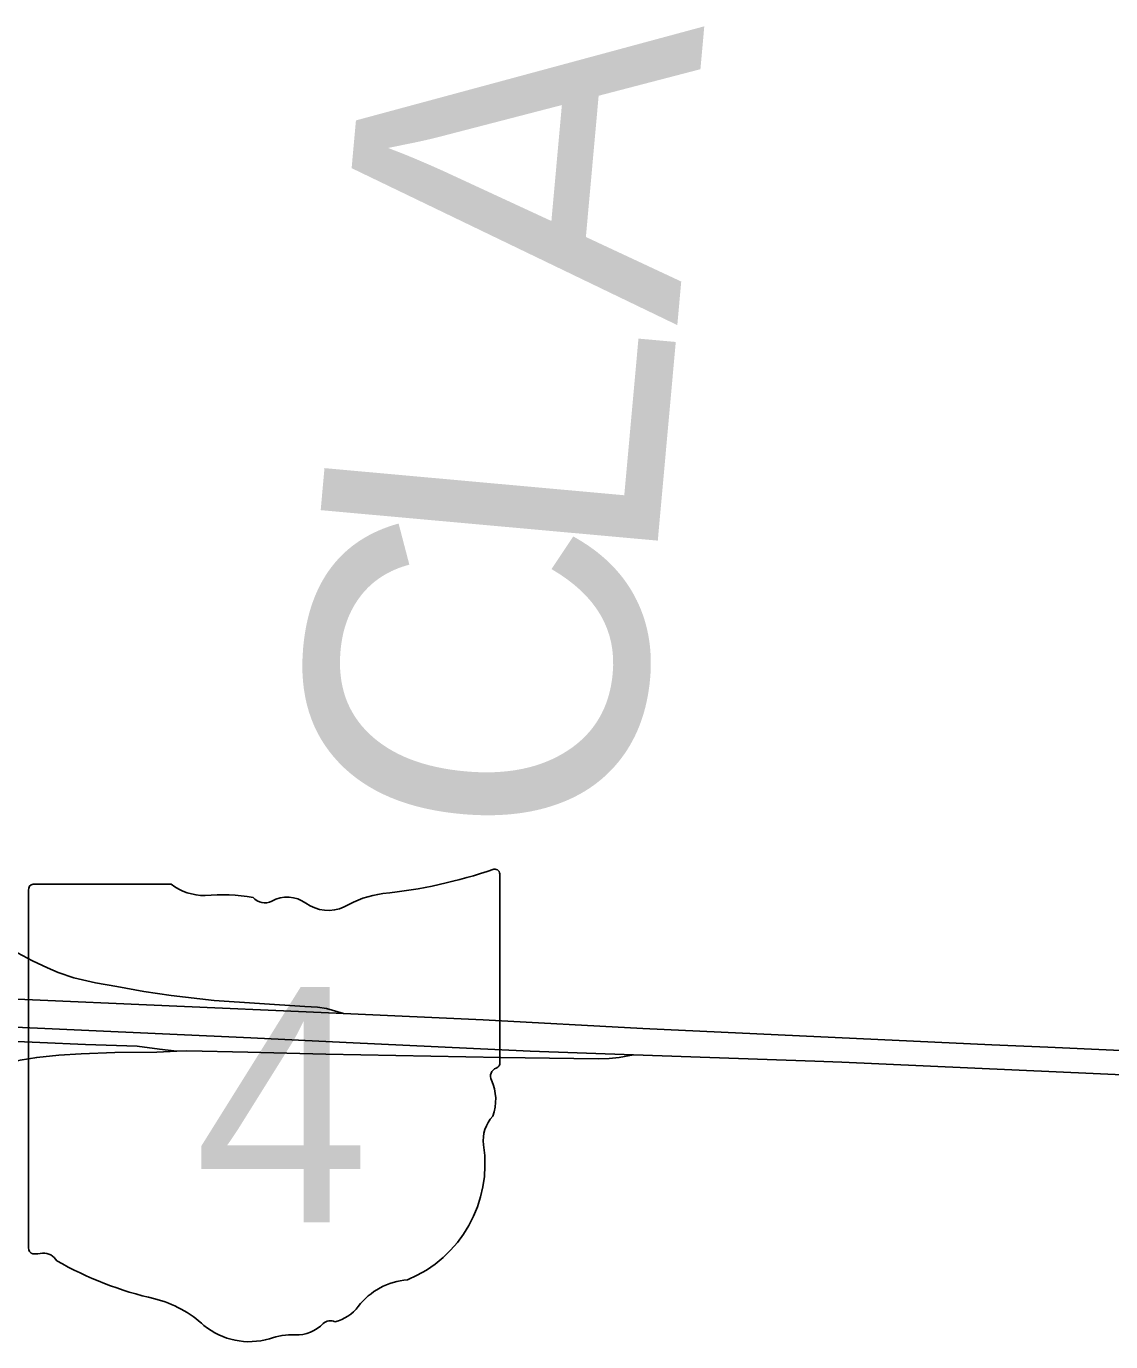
# Model space of a CAD drawing. Extents: x 0 to 34, y 0 to 22.
# Drawn here: x 5.9473 to 5.9988, y 15.7602 to 15.8227 of the extents above; entities that cross this region are included whole.
import ezdxf

# ---------------------------------------------------------------- set-up
doc = ezdxf.new("R2010")
doc.units = 0
for name, color, linetype in [('GM_X_County_Text', 7, 'Continuous'), ('GM_X_Interchange_Ramps', 7, 'Continuous'), ('GM_X_Interstate_Route', 7, 'Continuous'), ('GM_X_State_Location', 7, 'Continuous'), ('GM_X_State_Route', 7, 'Continuous'), ('GM_X_State_Shield', 7, 'Continuous')]:
    doc.layers.add(name, color=color, linetype=linetype)

msp = doc.modelspace()

# ---------------------------------------------------------------- linework, layer by layer
at = {"layer": 'GM_X_Interchange_Ramps'}
for points in [[(5.962355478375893, 15.775833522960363), (5.961537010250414, 15.77607136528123), (5.961108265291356, 15.776127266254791), (5.960516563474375, 15.776166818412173), (5.956209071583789, 15.776453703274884), (5.954167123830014, 15.776689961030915), (5.9528703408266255, 15.776884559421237), (5.951579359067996, 15.777117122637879), (5.950568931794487, 15.777290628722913), (5.949546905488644, 15.777535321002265), (5.948805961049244, 15.777786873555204), (5.948294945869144, 15.778002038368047), (5.9475766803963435, 15.778327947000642), (5.946872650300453, 15.778712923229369), (5.946250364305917, 15.779127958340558), (5.9455985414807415, 15.779631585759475), (5.945006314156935, 15.780127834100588), (5.944391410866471, 15.78072006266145), (5.94385824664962, 15.781334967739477), (5.943262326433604, 15.782128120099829), (5.942319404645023, 15.783387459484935), (5.942166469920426, 15.783600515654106)], [(5.941414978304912, 15.77473977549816), (5.950099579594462, 15.774367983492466), (5.952550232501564, 15.774274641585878), (5.953616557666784, 15.774139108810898), (5.954427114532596, 15.7740362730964)]]:
    msp.add_lwpolyline(points, dxfattribs=at)
at = {"layer": 'GM_X_Interstate_Route'}
msp.add_line((5.976120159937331, 15.773873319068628), (5.984740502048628, 15.77356666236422), dxfattribs=at)
for points in [[(5.941619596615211, 15.776748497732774), (5.946139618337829, 15.776550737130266), (5.9548057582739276, 15.776170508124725), (5.960582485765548, 15.775912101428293), (5.962355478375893, 15.775833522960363), (5.968985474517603, 15.775538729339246), (5.97657210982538, 15.775123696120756), (5.993131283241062, 15.77434952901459), (5.995790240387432, 15.774229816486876), (6.004456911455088, 15.773840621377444), (6.012886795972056, 15.773481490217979), (6.0278997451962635, 15.772808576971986), (6.029815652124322, 15.772722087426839), (6.030636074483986, 15.772684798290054)], [(5.941496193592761, 15.775424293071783), (5.957941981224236, 15.774676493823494), (5.962477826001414, 15.77445605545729), (5.971210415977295, 15.774047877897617), (5.976120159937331, 15.773873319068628)], [(5.984740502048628, 15.77356666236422), (5.986008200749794, 15.773521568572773), (6.018648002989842, 15.7720419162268)]]:
    msp.add_lwpolyline(points, dxfattribs=at)
at = {"layer": 'GM_X_State_Route'}
msp.add_line((5.976120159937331, 15.773873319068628), (5.984740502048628, 15.77356666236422), dxfattribs=at)
for points in [[(5.9410558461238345, 15.770987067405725), (5.942247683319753, 15.771778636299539), (5.94322857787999, 15.77232762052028), (5.943986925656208, 15.772638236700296), (5.944716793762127, 15.772948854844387), (5.945463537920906, 15.773215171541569), (5.946224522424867, 15.773436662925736), (5.946997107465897, 15.773612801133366), (5.947778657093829, 15.773745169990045), (5.94882969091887, 15.773854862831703), (5.94988546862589, 15.773911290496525), (5.951491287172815, 15.773981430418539), (5.9534889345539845, 15.773996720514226), (5.954427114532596, 15.7740362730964), (5.954908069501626, 15.774056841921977), (5.9578138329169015, 15.77398933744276), (5.961515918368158, 15.773897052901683), (5.969817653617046, 15.773736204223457), (5.974441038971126, 15.77367977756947), (5.9749620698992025, 15.773700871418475), (5.975440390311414, 15.773743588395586), (5.976120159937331, 15.773873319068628)], [(5.984740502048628, 15.77356666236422), (5.986008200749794, 15.773521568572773), (6.018648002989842, 15.7720419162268)]]:
    msp.add_lwpolyline(points, dxfattribs=at)
at = {"layer": 'GM_X_State_Shield'}
for p, q in [((5.969774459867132, 15.773520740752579), (5.969774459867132, 15.782405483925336)), ((5.9473968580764, 15.781692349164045), (5.9473968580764, 15.764707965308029)), ((5.954170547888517, 15.781984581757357), (5.94761712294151, 15.781984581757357)), ((5.969772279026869, 15.773522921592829), (5.969774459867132, 15.773520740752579))]:
    msp.add_line(p, q, dxfattribs=at)
for centre, radius, start, end in [((5.961803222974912, 15.805140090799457), 0.02373123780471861, 275.8444694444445, 288.9064527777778), ((5.969526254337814, 15.78244233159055), 0.000249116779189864, 351.8620861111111, 97.738), ((5.947653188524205, 15.781728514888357), 0.0002592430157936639, 98.1301027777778, 188.13010277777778), ((5.955731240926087, 15.783956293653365), 0.0025145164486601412, 231.61950555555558, 271.11188333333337), ((5.956564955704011, 15.772449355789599), 0.009027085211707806, 80.48669166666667, 94.98826944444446), ((5.9648302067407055, 15.77679703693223), 0.004774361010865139, 97.34618055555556, 120.7688527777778), ((5.958614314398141, 15.781816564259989), 0.0007254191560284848, 219.79206111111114, 297.1023694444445), ((5.959679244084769, 15.779853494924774), 0.0015082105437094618, 54.466683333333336, 119.14113055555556), ((5.961625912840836, 15.782546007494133), 0.0018143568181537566, 233.85620555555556, 294.82819166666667), ((5.969508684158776, 15.773486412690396), 0.0002666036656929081, 289.6038111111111, 7.734130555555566), ((5.969716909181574, 15.772868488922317), 0.00038552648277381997, 107.94398333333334, 210.33696666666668), ((5.967264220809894, 15.771745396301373), 0.002314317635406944, 340.0329638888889, 23.649566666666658), ((5.970667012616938, 15.769802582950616), 0.001683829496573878, 136.80649722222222, 186.92959444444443), ((5.9631326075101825, 15.768672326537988), 0.005935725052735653, 292.3088861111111, 8.985838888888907), ((5.947655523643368, 15.764670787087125), 0.00026154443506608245, 171.9583861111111, 258.30661388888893), ((5.947695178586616, 15.766408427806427), 0.0019959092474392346, 267.33899444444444, 280.6038555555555), ((5.948103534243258, 15.763728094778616), 0.000719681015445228, 29.748380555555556, 93.27174722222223), ((5.957189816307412, 15.778987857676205), 0.017137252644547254, 240.41292222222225, 257.1985), ((5.965635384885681, 15.75993963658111), 0.0032508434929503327, 94.40312222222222, 142.57675), ((5.952080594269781, 15.757077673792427), 0.0053619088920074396, 47.184155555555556, 75.83597222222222), ((5.96151656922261, 15.763061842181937), 0.0019176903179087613, 282.8731916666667, 323.27711111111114), ((5.957879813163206, 15.763643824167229), 0.003402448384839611, 230.70037222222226, 286.29183611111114), ((5.96009431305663, 15.762371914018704), 0.0018128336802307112, 268.7770194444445, 315.54927222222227), ((5.961734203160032, 15.76072698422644), 0.0005103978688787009, 65.75173055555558, 132.64842222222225), ((5.959845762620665, 15.757771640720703), 0.0027957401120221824, 85.69512222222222, 111.20994722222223)]:
    msp.add_arc(centre, radius, start, end, dxfattribs=at)

# ---------------------------------------------------------------- texts
at = {"layer": 'GM_X_County_Text'}
for s, height, rotation, p in [('A', 0.016074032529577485, 84.839783, (5.978198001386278, 15.808497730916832)), ('L', 0.016074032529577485, 84.829567, (5.977116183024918, 15.796542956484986)), ('C', 0.016074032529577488, 84.827049, (5.975934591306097, 15.783491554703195))]:
    msp.add_text(s, height=height, rotation=rotation, dxfattribs=at).set_placement(p)
at = {"layer": 'GM_X_State_Location'}
for s, p in [('s', (5.958333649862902, 15.772071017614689)), ('r', (5.958332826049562, 15.772071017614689))]:
    msp.add_text(s, height=1.6074032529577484e-05, dxfattribs=at).set_placement(p)
msp.add_text('4', height=1.6074032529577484e-05, rotation=1.0000000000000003e-05, dxfattribs=at).set_placement((5.9559125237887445, 15.770901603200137))
at = {"layer": 'GM_X_State_Shield'}
msp.add_text('4', height=0.011189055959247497, dxfattribs=at).set_placement((5.955262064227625, 15.765905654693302))

doc.saveas('drawing.dxf')
